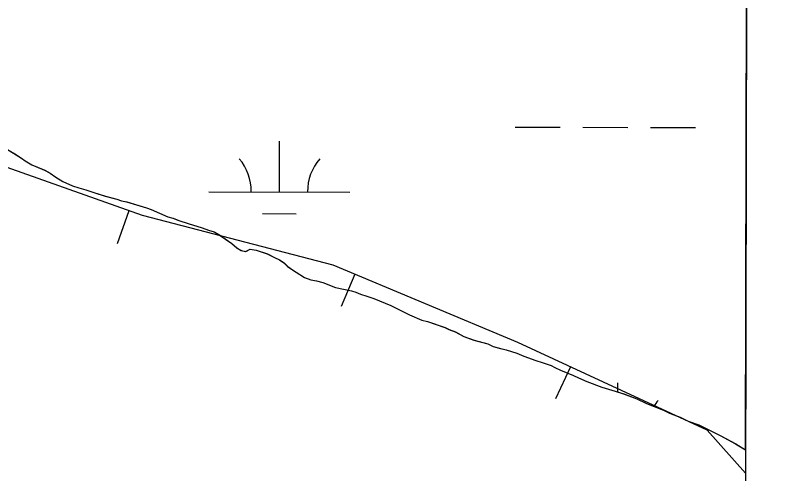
# Model space of a CAD drawing. Extents: x 3161514 to 3199414, y 831166 to 856601.
# Drawn here: x 3196607 to 3197144, y 846386 to 846711 of the extents above; entities that cross this region are included whole.
import ezdxf

# ---------------------------------------------------------------- set-up
doc = ezdxf.new("R2010")
doc.units = 0
for name, color, linetype in [('V-BORW-LINE', 7, 'Continuous'), ('V-GRID-FRAM', 7, 'Continuous'), ('V-SITE-VEGE', 7, 'Continuous'), ('V-TOPO-SHOR', 7, 'Continuous'), ('V-WETL-SWMP', 7, 'Continuous')]:
    doc.layers.add(name, color=color, linetype=linetype)

msp = doc.modelspace()

# ---------------------------------------------------------------- linework, layer by layer
at = {"layer": 'V-BORW-LINE'}
for p, q in [((3196687.44, 846572.62), (3196679.09, 846549.06)), ((3196847.67, 846527.61), (3196838.01, 846504.55)), ((3197000.71, 846461.83), (3196990.18, 846439.16))]:
    msp.add_line(p, q, dxfattribs=at)
msp.add_lwpolyline([(3197124.91, 846386.47), (3197097.73, 846416.79), (3196963.36, 846479.18), (3196832.39, 846534), (3196697.18, 846569.17), (3196570.81, 846613.95), (3196464.42, 846689.02), (3196339.6, 846713.36), (3196262.25, 846649.57), (3196194.12, 846627.13), (3196126.67, 846566.05)], dxfattribs=at)
at = {"layer": 'V-GRID-FRAM'}
msp.add_lwpolyline([(3165761.05, 854820.03), (3197144.33, 854733.31), (3197102.01, 836546.11), (3165702.85, 836632.88), (3165761.05, 854820.03)], dxfattribs=at)
at = {"layer": 'V-SITE-VEGE'}
for p, q in [((3197124.94, 846402.87), (3197137.09, 851622.24)), ((3196601.31, 846616), (3196607.61, 846612.34)), ((3196607.61, 846612.34), (3196611.26, 846609.99)), ((3196611.26, 846609.99), (3196613.89, 846608.07)), ((3196613.89, 846608.07), (3196618.56, 846605.28)), ((3196618.56, 846605.28), (3196627.73, 846601.36)), ((3196627.73, 846601.36), (3196631.59, 846599.21)), ((3196631.59, 846599.21), (3196635.65, 846596.43)), ((3196635.65, 846596.43), (3196640.51, 846593.43)), ((3196640.51, 846593.43), (3196647.44, 846590.38)), ((3196647.44, 846590.38), (3196651.94, 846588.83)), ((3196651.94, 846588.83), (3196656.85, 846587.48)), ((3196656.85, 846587.48), (3196662.57, 846585.49)), ((3196662.57, 846585.49), (3196670.74, 846583.03)), ((3196670.74, 846583.03), (3196678.93, 846580.77)), ((3196678.93, 846580.77), (3196682.2, 846579.66)), ((3196682.2, 846579.66), (3196685.88, 846578.95)), ((3196685.88, 846578.95), (3196699.99, 846574.7)), ((3196699.99, 846574.7), (3196703.26, 846573.59)), ((3196703.26, 846573.59), (3196715.08, 846568.36)), ((3196715.08, 846568.36), (3196718.76, 846567.25)), ((3196718.76, 846567.25), (3196722.84, 846565.71)), ((3196722.84, 846565.71), (3196729.58, 846563.49)), ((3196729.58, 846563.49), (3196739.4, 846560.57)), ((3196739.4, 846560.57), (3196743.89, 846558.82)), ((3196743.89, 846558.82), (3196747.98, 846557.69)), ((3196747.98, 846557.69), (3196751.63, 846555.54)), ((3196751.63, 846555.54), (3196760.55, 846549.36)), ((3196760.55, 846549.36), (3196763.97, 846546.19)), ((3196763.97, 846546.19), (3196767.23, 846544.46)), ((3196770.3, 846543.77), (3196773.42, 846545.34)), ((3196773.42, 846545.34), (3196777.73, 846544.62)), ((3196767.23, 846544.46), (3196770.3, 846543.77)), ((3196777.73, 846544.62), (3196785.7, 846541.95)), ((3196785.7, 846541.95), (3196790.79, 846539.36)), ((3196790.79, 846539.36), (3196794.25, 846537.84)), ((3196794.25, 846537.84), (3196797.49, 846535.7)), ((3196797.49, 846535.7), (3196800.11, 846533.16)), ((3196800.11, 846533.16), (3196803.55, 846530.61)), ((3196803.55, 846530.61), (3196806.19, 846529.1)), ((3196806.19, 846529.1), (3196812.07, 846525.26)), ((3196812.07, 846525.26), (3196816.56, 846523.5)), ((3196816.56, 846523.5), (3196820.66, 846522.78)), ((3196820.66, 846522.78), (3196824.96, 846521.65)), ((3196824.96, 846521.65), (3196834.14, 846518.14)), ((3196834.14, 846518.14), (3196845.41, 846515.81)), ((3196845.41, 846515.81), (3196848.48, 846514.91)), ((3196848.48, 846514.91), (3196851.74, 846513.39)), ((3196851.74, 846513.39), (3196856.23, 846512.04)), ((3196856.23, 846512.04), (3196861.14, 846510.28)), ((3196861.14, 846510.28), (3196873.38, 846505.45)), ((3196873.38, 846505.45), (3196886.6, 846498.75)), ((3196886.6, 846498.75), (3196895.37, 846495.04)), ((3196895.37, 846495.04), (3196899.25, 846493.92)), ((3196899.25, 846493.92), (3196911.71, 846489.7)), ((3196911.71, 846489.7), (3196914.56, 846488.4)), ((3196914.56, 846488.4), (3196919.06, 846486.64)), ((3196919.06, 846486.64), (3196925.15, 846483.41)), ((3196925.15, 846483.41), (3196932.3, 846480.76)), ((3196932.3, 846480.76), (3196942.12, 846478.06)), ((3196942.12, 846478.06), (3196945.99, 846476.32)), ((3196945.99, 846476.32), (3196950.28, 846474.98)), ((3196950.28, 846474.98), (3196955.19, 846473.83)), ((3196955.19, 846473.83), (3196962.76, 846471.59)), ((3196962.76, 846471.59), (3196967.65, 846469.41)), ((3196967.65, 846469.41), (3196976.23, 846466.32)), ((3196976.23, 846466.32), (3196980.73, 846464.98)), ((3196980.73, 846464.98), (3196987.06, 846462.77)), ((3196987.06, 846462.77), (3196989.7, 846461.26)), ((3196989.7, 846461.26), (3196993.57, 846459.52)), ((3196993.57, 846459.52), (3197002.95, 846455.8)), ((3197002.95, 846455.8), (3197006.41, 846454.06)), ((3197006.41, 846454.06), (3197012.32, 846451.45)), ((3197012.32, 846451.45), (3197022.94, 846447.49)), ((3197022.94, 846447.49), (3197032.54, 846444.58)), ((3197032.54, 846444.58), (3197038.47, 846442.58)), ((3197038.47, 846442.58), (3197047.86, 846439.06)), ((3197047.86, 846439.06), (3197054.78, 846435.81)), ((3197054.78, 846435.81), (3197066.82, 846430.98)), ((3197066.82, 846430.98), (3197071.09, 846429.03)), ((3197071.09, 846429.03), (3197078.44, 846426.18)), ((3197078.44, 846426.18), (3197084.34, 846423.36)), ((3197084.34, 846423.36), (3197091.69, 846420.71)), ((3197091.69, 846420.71), (3197106.96, 846413.14)), ((3197106.96, 846413.14), (3197117.94, 846407.31)), ((3197117.94, 846407.31), (3197124.94, 846402.87))]:
    msp.add_line(p, q, dxfattribs=at)
at = {"layer": 'V-TOPO-SHOR'}
for points in [[(3196601.31, 846616), (3196607.61, 846612.34), (3196611.26, 846609.99), (3196613.89, 846608.07), (3196618.56, 846605.28), (3196627.73, 846601.36), (3196631.59, 846599.2), (3196635.65, 846596.43), (3196640.51, 846593.43), (3196647.44, 846590.38), (3196651.94, 846588.83), (3196656.85, 846587.48), (3196662.57, 846585.49), (3196670.74, 846583.03), (3196678.93, 846580.77), (3196682.2, 846579.66), (3196685.88, 846578.95), (3196699.99, 846574.7), (3196703.26, 846573.59), (3196715.08, 846568.36), (3196718.76, 846567.25), (3196722.84, 846565.71), (3196729.58, 846563.49), (3196739.4, 846560.57), (3196743.89, 846558.82), (3196747.98, 846557.69), (3196751.63, 846555.54), (3196760.55, 846549.36), (3196763.97, 846546.18), (3196767.23, 846544.46), (3196770.3, 846543.77), (3196773.42, 846545.34), (3196777.73, 846544.62), (3196785.7, 846541.95), (3196790.79, 846539.36), (3196794.25, 846537.84), (3196797.49, 846535.7), (3196800.11, 846533.16), (3196803.55, 846530.61), (3196806.19, 846529.1), (3196812.07, 846525.26), (3196816.56, 846523.5), (3196820.66, 846522.78), (3196824.96, 846521.65), (3196834.14, 846518.14), (3196845.41, 846515.81)], [(3196845.41, 846515.81), (3196848.48, 846514.91), (3196851.74, 846513.39), (3196856.23, 846512.04), (3196861.14, 846510.28), (3196873.38, 846505.45), (3196886.6, 846498.75), (3196895.37, 846495.04), (3196899.25, 846493.92), (3196911.71, 846489.7), (3196914.56, 846488.4), (3196919.05, 846486.64), (3196925.15, 846483.41), (3196932.3, 846480.76), (3196942.12, 846478.06), (3196945.99, 846476.32), (3196950.28, 846474.98), (3196955.2, 846473.83), (3196962.76, 846471.59), (3196967.65, 846469.41), (3196976.23, 846466.32), (3196980.73, 846464.98), (3196987.06, 846462.77), (3196989.7, 846461.26), (3196993.57, 846459.52), (3197002.95, 846455.8), (3197006.41, 846454.06), (3197012.32, 846451.45), (3197022.94, 846447.49), (3197032.54, 846444.58), (3197038.47, 846442.58), (3197047.86, 846439.06), (3197054.78, 846435.81), (3197066.82, 846430.99), (3197071.09, 846429.03), (3197078.44, 846426.18), (3197084.34, 846423.36), (3197091.69, 846420.71), (3197106.96, 846413.14), (3197117.94, 846407.31), (3197124.94, 846402.87)]]:
    msp.add_lwpolyline(points, dxfattribs=at)
at = {"layer": 'V-WETL-SWMP'}
for p, q in [((3197124.94, 846402.89), (3197136.63, 851424.11)), ((3196961.44, 846631.96), (3196993.44, 846631.87)), ((3197009.44, 846631.83), (3197041.44, 846631.74)), ((3197057.44, 846631.7), (3197089.44, 846631.61)), ((3196794.25, 846585.99), (3196794.35, 846621.99)), ((3196601.36, 846616), (3196607.65, 846612.35)), ((3196607.65, 846612.35), (3196611.3, 846609.99)), ((3196611.3, 846609.99), (3196613.93, 846608.08)), ((3196613.93, 846608.08), (3196618.6, 846605.29)), ((3196618.6, 846605.29), (3196627.78, 846601.36)), ((3196627.78, 846601.36), (3196631.64, 846599.21)), ((3196631.64, 846599.21), (3196635.69, 846596.43)), ((3196635.69, 846596.43), (3196640.56, 846593.43)), ((3196640.56, 846593.43), (3196647.49, 846590.38)), ((3196647.49, 846590.38), (3196651.98, 846588.83)), ((3196651.98, 846588.83), (3196656.89, 846587.48)), ((3196656.89, 846587.48), (3196662.61, 846585.49)), ((3196662.61, 846585.49), (3196670.79, 846583.02)), ((3196670.79, 846583.02), (3196678.97, 846580.77)), ((3196744.25, 846586.13), (3196844.25, 846585.86)), ((3196678.97, 846580.77), (3196682.24, 846579.66)), ((3196682.24, 846579.66), (3196685.93, 846578.95)), ((3196685.93, 846578.95), (3196700.03, 846574.7)), ((3196700.03, 846574.7), (3196703.3, 846573.59)), ((3196703.3, 846573.59), (3196715.12, 846568.37)), ((3196715.12, 846568.37), (3196718.8, 846567.25)), ((3196718.8, 846567.25), (3196722.88, 846565.71)), ((3196782.21, 846570.6), (3196806.21, 846570.53)), ((3196722.88, 846565.71), (3196729.63, 846563.49)), ((3196729.63, 846563.49), (3196739.44, 846560.57)), ((3196739.44, 846560.57), (3196743.93, 846558.82)), ((3196743.93, 846558.82), (3196748.02, 846557.69)), ((3196748.02, 846557.69), (3196751.67, 846555.54)), ((3196751.67, 846555.54), (3196760.59, 846549.36)), ((3196760.59, 846549.36), (3196764.01, 846546.18)), ((3196764.01, 846546.18), (3196767.27, 846544.46)), ((3196770.34, 846543.77), (3196773.47, 846545.34)), ((3196773.47, 846545.34), (3196777.77, 846544.62)), ((3196767.27, 846544.46), (3196770.34, 846543.77)), ((3196777.77, 846544.62), (3196785.74, 846541.95)), ((3196785.74, 846541.95), (3196790.83, 846539.36)), ((3196790.83, 846539.36), (3196794.29, 846537.84)), ((3196794.29, 846537.84), (3196797.53, 846535.7)), ((3196797.53, 846535.7), (3196800.15, 846533.16)), ((3196800.15, 846533.16), (3196803.59, 846530.61)), ((3196803.59, 846530.61), (3196806.23, 846529.11)), ((3196806.23, 846529.11), (3196812.11, 846525.26)), ((3196812.11, 846525.26), (3196816.6, 846523.5)), ((3196816.6, 846523.5), (3196820.7, 846522.79)), ((3196820.7, 846522.79), (3196825, 846521.65)), ((3196825, 846521.65), (3196834.18, 846518.14)), ((3196834.18, 846518.14), (3196845.45, 846515.81)), ((3196845.45, 846515.81), (3196848.52, 846514.91)), ((3196848.52, 846514.91), (3196851.77, 846513.39)), ((3196851.77, 846513.39), (3196856.27, 846512.04)), ((3196856.27, 846512.04), (3196861.17, 846510.28)), ((3196861.17, 846510.28), (3196873.41, 846505.45)), ((3196873.41, 846505.45), (3196886.64, 846498.75)), ((3196886.64, 846498.75), (3196895.4, 846495.04)), ((3196895.4, 846495.04), (3196899.29, 846493.92)), ((3196899.29, 846493.92), (3196911.75, 846489.7)), ((3196911.75, 846489.7), (3196914.6, 846488.4)), ((3196914.6, 846488.4), (3196919.09, 846486.64)), ((3196919.09, 846486.64), (3196925.19, 846483.41)), ((3196925.19, 846483.41), (3196932.33, 846480.77)), ((3196932.33, 846480.77), (3196942.15, 846478.06)), ((3196942.15, 846478.06), (3196946.02, 846476.32)), ((3196946.02, 846476.32), (3196950.32, 846474.98)), ((3196950.32, 846474.98), (3196955.23, 846473.83)), ((3196955.23, 846473.83), (3196962.8, 846471.59)), ((3196962.8, 846471.59), (3196967.69, 846469.41)), ((3196967.69, 846469.41), (3196976.26, 846466.32)), ((3196976.26, 846466.32), (3196980.76, 846464.98)), ((3196980.76, 846464.98), (3196987.09, 846462.77)), ((3196987.09, 846462.77), (3196989.73, 846461.26)), ((3196989.73, 846461.26), (3196993.6, 846459.52)), ((3196993.6, 846459.52), (3197002.99, 846455.79)), ((3197002.99, 846455.79), (3197006.45, 846454.06)), ((3197006.45, 846454.06), (3197012.36, 846451.45)), ((3197012.36, 846451.45), (3197022.97, 846447.49)), ((3197034.33, 846443.99), (3197034.34, 846450.52)), ((3197022.97, 846447.49), (3197032.58, 846444.58)), ((3197032.58, 846444.58), (3197038.5, 846442.58)), ((3197038.5, 846442.58), (3197047.89, 846439.06)), ((3197047.89, 846439.06), (3197054.81, 846435.81)), ((3197054.81, 846435.81), (3197066.85, 846430.99)), ((3197066.85, 846430.99), (3197071.12, 846429.03)), ((3197071.12, 846429.03), (3197078.47, 846426.18)), ((3197078.47, 846426.18), (3197084.37, 846423.36)), ((3197084.37, 846423.36), (3197091.72, 846420.71)), ((3197091.72, 846420.71), (3197106.99, 846413.14)), ((3197106.99, 846413.14), (3197117.97, 846407.31)), ((3197117.97, 846407.31), (3197124.94, 846402.89))]:
    msp.add_line(p, q, dxfattribs=at)
for centre, start, end in [((3196739.01, 846586.62), 359.0699, 40.6135), ((3196849.49, 846586.32), 139.0699, 180.6136), ((3197089.49, 846414.84), 139.0699, 147.4258)]:
    msp.add_arc(centre, 35.25, start, end, dxfattribs=at)

doc.saveas('drawing.dxf')
